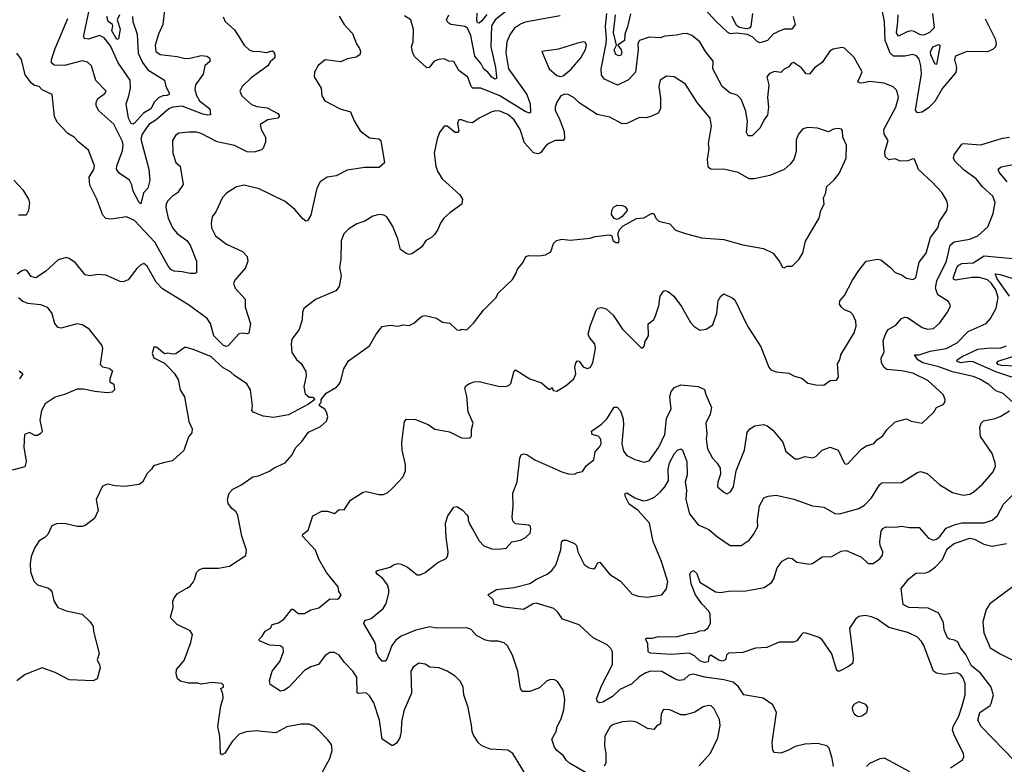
# Model space of a CAD drawing. Extents: x 1246230 to 1426786, y 660032 to 763141.
# Tile 443 of 566: x 1371733 to 1377932, y 705908 to 710595. Entities that reach past the tile are written whole.
import ezdxf

# ---------------------------------------------------------------- set-up
doc = ezdxf.new("R2010")
doc.units = 0

msp = doc.modelspace()

# ---------------------------------------------------------------- linework, layer by layer
at = {"layer": '0CON10XD'}
for points in [[(1372442.8, 710615), (1372445.5, 710584.5), (1372471.2, 710505), (1372478.3, 710385), (1372506.5, 710325), (1372540.2, 710280.2), (1372644.6, 710214.6), (1372653.1, 710175), (1372673.6, 710135), (1372674.3, 710125), (1372658.5, 710118.5), (1372633.8, 710116.2), (1372607.3, 710102.7), (1372582.4, 710077.6), (1372557.7, 710035), (1372513, 710007), (1372455, 709943.8), (1372445, 709938.5), (1372435, 709941.9), (1372418.3, 709975), (1372402.9, 710065), (1372420.8, 710115), (1372430.1, 710165), (1372427.5, 710215), (1372352.9, 710322.9), (1372305, 710430.8), (1372265, 710481.3), (1372235, 710495.3), (1372165, 710473.3), (1372137.8, 710477.8), (1372135.5, 710495), (1372176.2, 710683.8)], [(1374845, 710688.9), (1374726.2, 710595), (1374703.5, 710556.5), (1374698.8, 710425), (1374727.5, 710295), (1374734.4, 710235.6), (1374734, 710226), (1374725, 710221.4), (1374705, 710232.9), (1374680.8, 710265), (1374654.9, 710284.9), (1374638.5, 710318.5), (1374598.7, 710365), (1374573, 710495), (1374551.8, 710541.8), (1374535, 710553.5), (1374446.2, 710565), (1374427.6, 710577.6), (1374419.4, 710595), (1374433.6, 710625)], [(1376602.8, 710615), (1376614.3, 710565), (1376593.8, 710535), (1376545, 710534.8), (1376509, 710521), (1376476.6, 710503.4), (1376441.2, 710465), (1376395, 710450), (1376376.9, 710455), (1376349.1, 710485), (1376315, 710502.5), (1376245, 710510.1), (1376207, 710507), (1376191.8, 710515), (1376115.2, 710585.2), (1376026.2, 710685)], [(1377811.2, 710601.2), (1377873.8, 710475), (1377880, 710445), (1377876.7, 710425), (1377860.5, 710409.5), (1377825, 710392.5), (1377695.5, 710395.5), (1377624.8, 710365.2), (1377617.9, 710345), (1377630, 710295), (1377626.2, 710263.8), (1377541.8, 710165), (1377495, 710080), (1377455, 710039.6), (1377415, 710012.2), (1377385, 710010), (1377371.9, 710025), (1377409.7, 710255), (1377406.4, 710305), (1377395, 710346.7), (1377378.3, 710368.3), (1377355, 710376.6), (1377305, 710365.6), (1377235, 710364.7), (1377213.6, 710383.6), (1377191.8, 710438.2), (1377181.9, 710465), (1377177, 710585), (1377160, 710665)], [(1373745, 710618), (1373775.8, 710565), (1373794.2, 710545), (1373827.6, 710507.6), (1373852.8, 710442.8), (1373872, 710415), (1373878.8, 710395), (1373873.8, 710375), (1373850.9, 710359.1), (1373795, 710348.8), (1373755, 710330.8), (1373655, 710342), (1373612.7, 710307.3), (1373588.8, 710265), (1373586.2, 710235), (1373630, 710165), (1373635.8, 710115), (1373653.6, 710083.6), (1373750, 710035), (1373815, 710015.8), (1373837.6, 709957.6), (1373875.6, 709895.6), (1373935, 709851.4), (1373994.3, 709844.3), (1374005.6, 709835.6), (1374028.8, 709695), (1373996.1, 709663.9), (1373905, 709665.6), (1373795, 709647.5), (1373725, 709611.4), (1373667.5, 709605), (1373623.8, 709575), (1373602.9, 709535), (1373565.5, 709365), (1373545, 709330), (1373535, 709328), (1373515, 709342), (1373465, 709400), (1373405, 709450.6), (1373240.2, 709530.2), (1373145, 709552.9), (1373097.5, 709542.5), (1373035, 709504), (1373010, 709475), (1372968, 709385), (1372945, 709353.3), (1372937.5, 709315), (1372940.8, 709285), (1372965.8, 709235), (1373035, 709182.9), (1373135.5, 709135.5), (1373163.8, 709105), (1373168, 709075), (1373155, 709033.3), (1373086.2, 708955), (1373078, 708935), (1373088.8, 708905), (1373151.2, 708835), (1373151.2, 708785), (1373185, 708680), (1373175, 708622), (1373165, 708616.9), (1373135, 708621.9), (1373112.8, 708617.2), (1373045, 708542.5), (1373035, 708537.5), (1373015, 708544.5), (1372953.9, 708605), (1372933.4, 708683.4), (1372913.8, 708715), (1372795, 708799.5), (1372631.7, 708901.7), (1372592.4, 708942.4), (1372535, 709044), (1372515, 709060), (1372495, 709052), (1372470.3, 709029.7), (1372415, 708958), (1372385, 708945.8), (1372365, 708947.5), (1372275, 708988), (1372225, 708991.2), (1372175, 708982.5), (1372145, 708990), (1372084, 709065), (1372045, 709092.9), (1372025, 709098.1), (1371975, 709084.2), (1371895, 709009.2), (1371835, 708970.8), (1371805, 708979.2), (1371780, 709015), (1371765, 709020), (1371746.2, 709015), (1371715.8, 708994.2)], [(1372644.3, 710655), (1372634.5, 710565.5), (1372606.5, 710505), (1372585.5, 710435), (1372589.1, 710395), (1372616.5, 710376.5), (1372725, 710364.5), (1372775, 710351.8), (1372805, 710352.3), (1372875, 710370.4), (1372911.2, 710365), (1372927.5, 710355), (1372932, 710335), (1372898.9, 710305), (1372887.8, 710252.2), (1372838.5, 710185), (1372834.6, 710155), (1372845, 710117.5), (1372863.8, 710085), (1372930, 710035), (1372933.9, 709996.1), (1372916.7, 709993.3), (1372885, 710001.1), (1372755, 710051.4), (1372694.3, 710045.7), (1372671.5, 710035), (1372591.6, 709965), (1372545.1, 709934.9), (1372504.3, 709875), (1372496, 709844), (1372546.4, 709655), (1372552.5, 709585), (1372538.6, 709535), (1372512.5, 709505), (1372495, 709435.7), (1372485, 709443.8), (1372446.1, 709515), (1372438.8, 709555), (1372424.4, 709585), (1372359.7, 709629.7), (1372341.4, 709655), (1372343.3, 709675), (1372380.8, 709770.8), (1372384, 709805), (1372379.3, 709829.3), (1372325, 709937.5), (1372231.3, 710021.3), (1372213.9, 710053.9), (1372213.5, 710075), (1372225, 710100), (1372268.8, 710131.2), (1372277.5, 710145), (1372212.4, 710212.4), (1372184.2, 710305), (1372158.9, 710328.9), (1372125.4, 710335.4), (1372015, 710306.9), (1371950, 710310), (1371933.1, 710323.1), (1371933.3, 710345), (1371956.1, 710415), (1372035, 710603.3)], [(1372360, 710625), (1372346.4, 710595), (1372364.5, 710535.5), (1372354.2, 710475.8), (1372345, 710471.4), (1372313, 710525), (1372320, 710555), (1372316, 710565), (1372288.9, 710585), (1372280.8, 710615)], [(1373013, 710613), (1373026.2, 710585), (1373085, 710531.2), (1373118.2, 710478.2)], [(1375135, 710620), (1374915, 710578.8), (1374885, 710567.5), (1374847.1, 710542.9), (1374819.7, 710505), (1374800.3, 710455), (1374794.1, 710385.9), (1374809.3, 710285), (1374925.3, 710125), (1374945.8, 710065), (1374948.1, 710011.9), (1374943, 710007), (1374915, 710017.7), (1374755, 710115.1), (1374635, 710164.3), (1374585, 710164.4), (1374575, 710175.8), (1374555, 710232.5), (1374496.9, 710275), (1374465, 710332), (1374435, 710334.2), (1374405, 710348.6), (1374372.5, 710345), (1374341.2, 710335), (1374311.2, 710295), (1374295, 710292), (1374221.1, 710361.1), (1374207.1, 710385), (1374199.2, 710425), (1374209.4, 710455), (1374213, 710533), (1374194.4, 710594.4), (1374155, 710620)], [(1374672.9, 710627.1), (1374641.9, 710588.1), (1374625, 710572.5), (1374615, 710575.8), (1374610.3, 710590.3), (1374613.3, 710636.7)], [(1376314.2, 709954.2), (1376305, 710019.2), (1376274.6, 710095), (1376249.9, 710119.9), (1376204, 710135), (1376156.2, 710175), (1376097.5, 710285), (1376098.8, 710335), (1376050, 710395), (1376014, 710455), (1375965, 710495.7), (1375935, 710507.5), (1375905, 710507.1), (1375865, 710497.3), (1375795, 710491.5), (1375765, 710481.8), (1375695, 710485.8), (1375635.5, 710465), (1375625.4, 710445), (1375626.7, 710405), (1375608.8, 710265), (1375565, 710217.3), (1375497.3, 710182.7), (1375415, 710220), (1375395, 710246.7), (1375393.7, 710285), (1375425.5, 710445), (1375426.6, 710476.6), (1375421.3, 710555), (1375428.8, 710635)], [(1375577.5, 710632.5), (1375560.2, 710549.8), (1375542.7, 710505), (1375539.6, 710465), (1375497.9, 710435), (1375520.3, 710405), (1375523.6, 710385), (1375515, 710370), (1375505, 710367.5), (1375485, 710376.5), (1375475.7, 710405), (1375491.1, 710435), (1375471.7, 710515), (1375484.4, 710625)], [(1376345.4, 710635), (1376336.6, 710555), (1376330.5, 710545), (1376315, 710538.6), (1376295, 710539.7), (1376265, 710546.4), (1376245, 710559.4), (1376217.7, 710615)], [(1377478.6, 710635), (1377491, 710545), (1377460.6, 710515), (1377425, 710498.2), (1377405, 710499.9), (1377365, 710521.7), (1377345, 710525.2), (1377320.1, 710519.9), (1377265, 710490.6), (1377253.1, 710513.1), (1377262, 710582), (1377264.4, 710625)], [(1373118.2, 710478.2), (1373145.8, 710435), (1373176.6, 710406.6), (1373205, 710395.7), (1373235, 710397.1), (1373285, 710388.6), (1373325, 710400), (1373333.6, 710393.6), (1373338.8, 710375), (1373338, 710355), (1373310.5, 710329.5), (1373295.8, 710305), (1373189.8, 710230.2), (1373132.9, 710175), (1373119.2, 710145), (1373131.4, 710115), (1373192.3, 710062.3), (1373225, 710049.7), (1373289.8, 710039.8), (1373358.8, 710005), (1373366.2, 709995), (1373366.7, 709985), (1373357.5, 709975), (1373295, 709964.2), (1373247.5, 709935), (1373253.8, 709905), (1373280, 709855), (1373279.4, 709825), (1373265, 709787.5), (1373254, 709776), (1373208.1, 709761.9), (1373165, 709763.4), (1373085, 709803.8), (1372975, 709827.2), (1372875, 709879.1), (1372845, 709886.5), (1372797.5, 709887.5), (1372735, 709882), (1372714.4, 709865.6), (1372693.8, 709835), (1372695.8, 709755), (1372715.6, 709695.6), (1372743.6, 709673.6), (1372761.4, 709558.6), (1372725.8, 709505), (1372694.3, 709485), (1372665, 709454.2), (1372654.7, 709435.3), (1372652.2, 709412.2), (1372667.1, 709345), (1372694.6, 709285), (1372725, 709248.9), (1372785.7, 709205), (1372805, 709176.7), (1372845.7, 709075), (1372845, 709002.5), (1372835, 708996.7), (1372805, 708996.7), (1372755, 709008.6), (1372705, 709011.4), (1372685, 709022.9), (1372665, 709047.5), (1372583.9, 709195), (1372455, 709331.1), (1372405, 709354.3), (1372308.8, 709338.8), (1372275, 709344.3), (1372255.6, 709365), (1372218.1, 709465), (1372174.6, 709554.6), (1372170.6, 709605), (1372198.7, 709651.3), (1372204, 709675), (1372165, 709774.2), (1372104.2, 709825), (1372076.4, 709856.4), (1372035, 709879.2), (1371969.4, 709949.4), (1371952.7, 709985), (1371936.7, 710125), (1371875, 710154.4), (1371854.4, 710174.4), (1371825, 710181.4), (1371808, 710195), (1371767.5, 710247.5), (1371744.2, 710345), (1371715, 710383.8)], [(1374925, 705831.2), (1374836.6, 705976.6), (1374805, 705997.5), (1374695, 706002.9), (1374642, 706025), (1374619.2, 706045), (1374588.6, 706095), (1374580.6, 706115), (1374577.1, 706155), (1374556, 706265), (1374529.2, 706345), (1374525.7, 706395), (1374505, 706431.2), (1374475, 706462.5), (1374423.3, 706495), (1374374.2, 706514.2), (1374315, 706520), (1374285, 706538), (1374245, 706544), (1374210, 706520), (1374195.8, 706495), (1374199.4, 706355), (1374150.4, 706245), (1374135.4, 706175), (1374134.4, 706115), (1374125.5, 706075), (1374105, 706041.2), (1374085, 706026.2), (1374075, 706026.2), (1374015, 706066.7), (1373998.7, 706185), (1373962.5, 706295), (1373935, 706339.2), (1373915, 706358.6), (1373865, 706354.2), (1373858.3, 706358.3), (1373855, 706456.7), (1373830, 706495), (1373778.3, 706548.3), (1373745, 706594), (1373715, 706611.2), (1373685, 706611.2), (1373655, 706593.8), (1373613.5, 706536.5), (1373565, 706522.5), (1373525, 706498.2), (1373425, 706391.4), (1373395, 706372.5), (1373375, 706368.8), (1373310.3, 706410.3), (1373304.5, 706434.5), (1373322.5, 706495), (1373370, 706555), (1373393.3, 706615), (1373391.9, 706641.9), (1373373.2, 706653.2), (1373305, 706658.1), (1373243.3, 706685), (1373240, 706695), (1373260, 706715), (1373277.5, 706745), (1373312.5, 706765), (1373322.5, 706787.5), (1373361.7, 706798.3), (1373397.2, 706822.8), (1373445, 706883.8), (1373455, 706883.8), (1373485, 706856.7), (1373525, 706856.7), (1373565, 706880), (1373615, 706893.8), (1373685, 706950), (1373733, 706947), (1373745, 706953.3), (1373756.2, 706975), (1373742.5, 706995), (1373736.7, 707025), (1373664.3, 707115), (1373615, 707200), (1373594.4, 707255), (1373512.5, 707345), (1373514.4, 707355.6), (1373547.9, 707382.1), (1373578, 707472), (1373635, 707500.6), (1373671.3, 707501.3), (1373715, 707485.7), (1373745, 707511.9), (1373775, 707510), (1373815, 707570), (1373895, 707620.8), (1373915, 707625.8), (1373993.6, 707606.4), (1374023.6, 707606.4), (1374050.5, 707619.5), (1374081.7, 707648.3), (1374144.1, 707715.9), (1374162, 707755), (1374162.5, 707795), (1374140.6, 707885), (1374138.1, 707935), (1374156, 708065), (1374168.8, 708081.2), (1374225, 708079.2), (1374305, 708048), (1374346.8, 708016.8), (1374439.5, 708000.5), (1374515, 707963.8), (1374565, 707960), (1374577, 707973), (1374577.5, 708015), (1374588, 708055), (1374555.7, 708125.7), (1374547.3, 708225), (1374536.2, 708275), (1374540.5, 708289.5), (1374565, 708306), (1374595, 708316), (1374625, 708317.5), (1374745, 708288), (1374795, 708286.7), (1374815, 708293.8), (1374824.1, 708305.9), (1374846.1, 708383.9), (1374855, 708391.2), (1374945, 708334), (1375018.3, 708308.3), (1375065, 708270), (1375075, 708270), (1375085, 708280), (1375091.7, 708261.7), (1375115, 708257.5), (1375176, 708295), (1375222, 708335), (1375233.8, 708365), (1375227, 708407), (1375234.2, 708435.8), (1375245, 708447.5), (1375255.9, 708445.9), (1375279.3, 708409.3), (1375305, 708400), (1375325, 708406.7), (1375342, 708435), (1375358.9, 708525), (1375353.1, 708555), (1375319.2, 708595), (1375312.2, 708615), (1375326.9, 708673.1), (1375350.5, 708730.5), (1375363, 708767), (1375375, 708778.8), (1375395, 708784.2), (1375425, 708774.2), (1375470, 708735), (1375527.9, 708647.9), (1375645, 708530), (1375655, 708530), (1375667, 708543), (1375667.5, 708565), (1375690.8, 708605), (1375689.5, 708680.5), (1375722.9, 708705), (1375734.4, 708725), (1375756.9, 708795), (1375765.6, 708854.4), (1375785, 708886.2), (1375795, 708890), (1375815, 708884.2), (1375851.2, 708855), (1375899.7, 708789.7), (1375955, 708690), (1375976.7, 708665), (1376015, 708640), (1376053.9, 708646.1), (1376096, 708675), (1376122.7, 708747.3), (1376130, 708825), (1376146.2, 708855), (1376165, 708868.8), (1376222.7, 708842.7), (1376235, 708831.2), (1376315.5, 708665.5), (1376342, 708625), (1376398, 708535), (1376448.3, 708408.3), (1376461.7, 708391.7), (1376495, 708378.8), (1376575, 708369.2), (1376610.3, 708350.3), (1376657.7, 708337.7), (1376695, 708306.2), (1376745, 708296), (1376795, 708294), (1376835, 708323.3), (1376875, 708326.7), (1376888.8, 708345), (1376881.2, 708428.8), (1376895.7, 708454.3), (1376903.3, 708485), (1376986.7, 708625), (1376998.5, 708665), (1376996.6, 708696.6), (1376980.8, 708735), (1376963.2, 708753.2), (1376925, 708768.8), (1376906.2, 708785), (1376894.2, 708805), (1376896, 708825), (1376925, 708860), (1376975, 708956), (1377015, 709016.7), (1377062.5, 709075), (1377135, 709087.8), (1377154.6, 709084.6), (1377215.7, 709035.7), (1377245, 709003.8), (1377285, 708988.8), (1377315, 708968), (1377355, 708960), (1377375, 708970), (1377395, 709068.8), (1377439.5, 709125), (1377466.9, 709225), (1377513.1, 709285), (1377523.8, 709325), (1377570, 709395), (1377577.1, 709425), (1377570.8, 709455), (1377540, 709505), (1377480.6, 709570.6), (1377391.3, 709651.3), (1377367.1, 709717.1), (1377355, 709719.2), (1377325, 709706.2), (1377275, 709704), (1377245, 709718.8), (1377205, 709713.8), (1377182.5, 709735), (1377180, 709765), (1377199.5, 709835), (1377174.5, 709875), (1377173.1, 709905), (1377248.9, 710045), (1377264.6, 710104.6), (1377255, 710150), (1377232.6, 710172.6), (1377175, 710196.2), (1377085, 710207.3), (1377035, 710195.5), (1377017.5, 710197.5), (1377010, 710205), (1377037.5, 710267.5), (1376986.8, 710356.8), (1376925, 710417.1), (1376909.5, 710420.5), (1376855, 710410.8), (1376832.5, 710397.5), (1376785, 710326), (1376737.6, 710292.4), (1376705, 710253.1), (1376685, 710255.5), (1376655, 710292.9), (1376605, 710325.6), (1376590.4, 710319.6), (1376575, 710298), (1376545, 710283.8), (1376525, 710262.5), (1376485, 710269), (1376452.5, 710257.5), (1376437.2, 710235), (1376449.1, 710185), (1376441.1, 710105), (1376447.2, 710045), (1376441.1, 709995), (1376417.8, 709962.2), (1376395, 709913.7), (1376344, 709865), (1376319.2, 709865), (1376307.9, 709885), (1376314.2, 709954.2)], [(1375135, 710236.7), (1375155, 710242.5), (1375205.5, 710284.5), (1375265.6, 710355), (1375295, 710407.5), (1375301.2, 710435), (1375295, 710452.5), (1375285, 710456.7), (1375245, 710448), (1375125, 710409.2), (1375020, 710395), (1375065.8, 710285.8), (1375114.1, 710244.1), (1375135, 710236.7)], [(1377505, 710314.2), (1377495, 710317.5), (1377468.1, 710375), (1377466.5, 710393.5), (1377482.2, 710425), (1377518.4, 710438.4), (1377525.3, 710435.3), (1377525.8, 710425.8), (1377505, 710314.2)], [(1373742, 708298), (1373751.4, 708315), (1373772.4, 708397.6), (1373802.7, 708447.3), (1373935, 708541.2), (1373976.2, 708615), (1374015, 708663.3), (1374065, 708672), (1374115, 708666.2), (1374145, 708673.8), (1374185, 708671.2), (1374213.3, 708685), (1374265, 708730), (1374285, 708733.3), (1374355.9, 708715.9), (1374395, 708691.2), (1374440, 708685), (1374485, 708642.5), (1374505, 708640), (1374515, 708647.5), (1374547, 708643), (1374588.8, 708685), (1374652.2, 708767.8), (1374730, 708845), (1374747.5, 708875), (1374835, 708960), (1374856.9, 708995), (1374865.8, 709024.2), (1374901.2, 709065), (1374918.8, 709105), (1374938.9, 709111.1), (1375001.7, 709108.3), (1375042.5, 709115), (1375075.6, 709134.4), (1375093.2, 709186.8), (1375113.3, 709205), (1375145, 709214.2), (1375197.5, 709207.5), (1375325, 709220), (1375355, 709230), (1375445, 709240), (1375460, 709235), (1375467.5, 709205), (1375485, 709193.3), (1375505, 709192.5), (1375507, 709213), (1375498.8, 709245), (1375509.4, 709275), (1375531.5, 709298.5), (1375615, 709344.5), (1375662.4, 709347.6), (1375710, 709375), (1375725, 709376.2), (1375737.5, 709345), (1375756.4, 709326.4), (1375825, 709310), (1375861.2, 709271.2), (1375925, 709249.5), (1376025, 709222.5), (1376165, 709210.8), (1376285, 709177.5), (1376415, 709155.8), (1376475.5, 709125.5), (1376518.8, 709068.8), (1376535, 709037.5), (1376545, 709033.3), (1376565, 709043.3), (1376596.1, 709043.9), (1376638.8, 709085), (1376663.8, 709125), (1376679.2, 709200.8), (1376766, 709345), (1376776.7, 709395), (1376796.7, 709435), (1376793, 709473), (1376805, 709500), (1376813.3, 709545), (1376858.8, 709585), (1376892.3, 709627.7), (1376935.8, 709724.2), (1376937.1, 709805), (1376914.2, 709855), (1376913.3, 709895), (1376906.1, 709906.1), (1376885, 709910.8), (1376855.9, 709905.9), (1376825, 709889.4), (1376755, 709912.5), (1376695, 709917.1), (1376662.2, 709907.8), (1376636, 709875), (1376621.7, 709838.3), (1376620.8, 709765), (1376606.2, 709715), (1376584.4, 709685.6), (1376545, 709652.5), (1376455, 709614.3), (1376357.3, 709592.7), (1376325, 709593.3), (1376256.4, 709633.6), (1376175, 709652.5), (1376085, 709654.2), (1376068.8, 709665), (1376066.4, 709673.6), (1376062, 709715), (1376073.1, 709785), (1376069.4, 709815), (1376087.5, 709925), (1376080, 709975), (1375998, 710075), (1375925, 710188.8), (1375853.3, 710235), (1375805, 710239.4), (1375765.9, 710214.1), (1375755.8, 710175), (1375767.7, 710102.3), (1375766.8, 710033.2), (1375752.4, 710007.6), (1375706.7, 709985), (1375675, 709978.2), (1375635, 709980), (1375555, 709941.9), (1375525, 709940), (1375448, 709982), (1375368.6, 709998.6), (1375255, 710072), (1375224.4, 710104.4), (1375185, 710123.8), (1375165, 710126.7), (1375140, 710115), (1375114.4, 710075.6), (1375102.9, 710045), (1375104.5, 710024.5), (1375128.9, 709975), (1375160.8, 709890.8), (1375163.1, 709845), (1375154.5, 709835.5), (1375104.7, 709835.3), (1375065, 709816.5), (1375045, 709800.6), (1375012.3, 709757.7), (1374995, 709750.4), (1374967.7, 709757.7), (1374910.8, 709820.8), (1374884.4, 709905), (1374845.4, 709965), (1374805, 709997.7), (1374755, 710020), (1374727.8, 710022.2), (1374705.5, 710014.5), (1374625, 709975.7), (1374583.1, 709946.9), (1374555, 709949.4), (1374515, 709965.8), (1374497.5, 709965), (1374490, 709945), (1374497.5, 709895), (1374490, 709885), (1374475, 709885.8), (1374425, 709924.3), (1374405.9, 709924.1), (1374375.8, 709884.2), (1374360, 709845), (1374342.9, 709755), (1374353.2, 709673.2), (1374362.1, 709642.1), (1374392.6, 709592.6), (1374503, 709493), (1374520, 709465), (1374515.4, 709434.6), (1374439.8, 709380.2), (1374403.8, 709345), (1374381.2, 709315), (1374365.7, 709274.3), (1374345, 709243.8), (1374325, 709223.8), (1374290, 709205), (1374263.8, 709165), (1374205, 709122.5), (1374185, 709118), (1374165, 709123.3), (1374129.3, 709149.3), (1374113.8, 709215), (1374082.7, 709292.7), (1374045, 709353.3), (1374025.8, 709365.8), (1373995, 709370), (1373955, 709358.8), (1373905, 709326), (1373855, 709310), (1373805, 709278.8), (1373773.4, 709246.6), (1373756.8, 709203.2), (1373754.2, 709085), (1373745.6, 709035), (1373757.1, 708985), (1373743.8, 708915), (1373722.3, 708887.7), (1373595.8, 708834.2), (1373522.5, 708777.5), (1373513.8, 708755), (1373511.2, 708705), (1373491.2, 708645), (1373446.7, 708585), (1373442, 708555), (1373445, 708500), (1373475, 708456.7), (1373505, 708430), (1373535, 708380), (1373536.1, 708353.9), (1373521.2, 708285), (1373529.3, 708239.3), (1373555, 708220), (1373578.3, 708218.3), (1373590, 708205), (1373550, 708175), (1373425, 708108.6), (1373330.3, 708090.3), (1373265, 708100), (1373202.5, 708125), (1373193.3, 708135), (1373197.5, 708165), (1373185.8, 708265), (1373163.2, 708303.2), (1373085.5, 708355.5), (1373059.5, 708379.5), (1373013.4, 708403.4), (1372935, 708475.6), (1372825, 708520), (1372775, 708533.3), (1372715, 708491.2), (1372695, 708488.8), (1372665, 708496), (1372645, 708491.2), (1372595, 708533.8), (1372576.2, 708533.8), (1372567.5, 708495), (1372577.1, 708467.1), (1372645, 708433.8), (1372675, 708402), (1372705, 708370), (1372729.4, 708329.4), (1372744, 708265), (1372771.2, 708221.2), (1372796.7, 708065), (1372819.3, 708019.3), (1372815.9, 707994.1), (1372795, 707970), (1372765, 707882.5), (1372695, 707817.5), (1372635, 707806.7), (1372575, 707786.7), (1372563.3, 707765), (1372535, 707737.5), (1372505.8, 707684.2), (1372485, 707668.8), (1372395, 707656.2), (1372335, 707660), (1372285, 707671.2), (1372255, 707658.8), (1372213.3, 707575), (1372227.5, 707505), (1372203.3, 707455), (1372145, 707411.2), (1372125.9, 707404.1), (1372095, 707404), (1372015, 707423.8), (1371965, 707421.2), (1371935, 707410), (1371910, 707355), (1371890, 707335), (1371855.6, 707314.4), (1371827.6, 707272.4), (1371804.2, 707215), (1371799.5, 707169.5), (1371801.7, 707121.7), (1371821.7, 707061.7), (1371845, 707037.5), (1371915, 707016), (1371927, 707007), (1371936, 706995), (1371947, 706937), (1371972.5, 706895), (1372025, 706874), (1372125, 706852), (1372176.2, 706805), (1372196.1, 706776.1), (1372197, 706743), (1372232.5, 706605), (1372220, 706565), (1372236, 706535), (1372239.2, 706515), (1372220, 706445), (1372195, 706432.5), (1372045, 706439.2), (1371956.8, 706486.8), (1371875, 706515.8), (1371767.3, 706472.7), (1371715, 706433.8)], [(1375141.5, 706195), (1375159.3, 706250.7), (1375164.3, 706315), (1375154.2, 706375), (1375118.3, 706428.3), (1375100.5, 706440.5), (1375075, 706442.5), (1375049.7, 706430.3), (1375005, 706390), (1374944.2, 706365.8), (1374895.9, 706365.9), (1374886, 706385), (1374869.2, 706495), (1374834.4, 706594.4), (1374804.3, 706654.3), (1374782.7, 706672.7), (1374745, 706683.8), (1374695, 706682.2), (1374665, 706688.9), (1374609.4, 706719.4), (1374575, 706755.6), (1374547.4, 706767.4), (1374355.3, 706765.3), (1374315, 706772.8), (1374227.2, 706752.8), (1374135, 706714.1), (1374101.3, 706688.7), (1374075.2, 706654.8), (1374045, 706569.2), (1374033.4, 706556.6), (1374015, 706557.1), (1373990.6, 706585), (1373976, 706616), (1373974.8, 706655), (1373967.6, 706677.6), (1373898.6, 706795), (1373905, 706813.8), (1373945, 706825.8), (1374021.6, 706888.4), (1374039.3, 706920.7), (1374057.5, 706985), (1374057.4, 707007.4), (1374047.6, 707037.6), (1374018, 707078), (1373983.3, 707105), (1373977.5, 707115), (1373980, 707125), (1374065, 707148.8), (1374086.1, 707163.9), (1374115, 707171.2), (1374135, 707168), (1374175, 707148), (1374235, 707101.2), (1374255, 707100), (1374286.2, 707115), (1374365, 707177.5), (1374417, 707203), (1374428.3, 707221.7), (1374431.1, 707245), (1374416.9, 707335), (1374414.3, 707425), (1374428, 707472), (1374465, 707527.5), (1374485, 707530), (1374518.8, 707508.8), (1374547.7, 707477.7), (1374555.8, 707465.8), (1374556.2, 707445), (1374567, 707417), (1374588.3, 707381.7), (1374625, 707313.8), (1374655, 707284.2), (1374705, 707264.4), (1374745, 707262.2), (1374795, 707269.2), (1374832.1, 707307.9), (1374885, 707318.9), (1374916.2, 707335), (1374946.8, 707363.2), (1374951.7, 707388.3), (1374948.1, 707405), (1374935, 707413.3), (1374855, 707422), (1374838, 707438), (1374832.9, 707465), (1374840.5, 707535), (1374836.9, 707615), (1374863.8, 707686.2), (1374882.5, 707835), (1374890, 707855), (1374905, 707862.9), (1374925, 707858.2), (1374975, 707824.3), (1375145, 707749.5), (1375185, 707735.8), (1375225, 707734), (1375245, 707745.8), (1375275, 707751.2), (1375301.5, 707788.5), (1375347.2, 707825), (1375354.8, 707875.2), (1375385, 707907.5), (1375393.3, 707925), (1375391.4, 707955), (1375373.7, 707973.6), (1375337.5, 707985), (1375331.9, 708005), (1375395, 708049.3), (1375431.1, 708085), (1375475, 708156.7), (1375495, 708156.2), (1375515, 708133.3), (1375532.6, 708082.6), (1375534.6, 708045), (1375523.2, 707925), (1375535, 707878.8), (1375555, 707852), (1375605, 707827.5), (1375665, 707809.2), (1375695, 707819.2), (1375756.9, 707905), (1375794.7, 707985), (1375804.2, 708085), (1375833.6, 708145), (1375826.1, 708223.9), (1375834.8, 708255.2), (1375855, 708280.9), (1375895, 708296), (1376005, 708286), (1376045, 708267.5), (1376052.9, 708235), (1376087.7, 708155), (1376078.8, 708111.2), (1376052.5, 708055), (1376057.8, 707987.8), (1376055.6, 707954.4), (1376063.9, 707893.9), (1376093.8, 707835), (1376124.1, 707804.1), (1376142, 707772), (1376144.3, 707735), (1376128.6, 707685), (1376126.2, 707655), (1376165, 707620), (1376185, 707611.2), (1376206.9, 707623.1), (1376225.7, 707655), (1376244.2, 707755), (1376295.6, 707885), (1376312.7, 707997.3), (1376329.6, 708020.4), (1376362, 708038), (1376416.1, 708046.1), (1376438.3, 708038.3), (1376475, 708010.8), (1376536.9, 707935), (1376556.7, 707876.7), (1376615, 707831.5), (1376635, 707831.5), (1376675, 707845.8), (1376725, 707838), (1376745, 707846), (1376785.6, 707884.4), (1376835, 707903.8), (1376886.7, 707885), (1376925, 707802.5), (1376935, 707796.7), (1376949.5, 707800.5), (1376985, 707841.2), (1377035, 707894.2), (1377065, 707912.5), (1377111.9, 707928.1), (1377129.7, 707950.3), (1377165, 707974.2), (1377194.6, 708015.4), (1377245.4, 708064.6), (1377315, 708081.9), (1377345, 708067.1), (1377415, 708054.5), (1377488, 708125), (1377505.8, 708154.2), (1377546.6, 708173.4), (1377558, 708185), (1377560, 708205), (1377545.8, 708235), (1377450.8, 708325), (1377355, 708369.3), (1377285, 708384.5), (1377193.1, 708393.1), (1377174.3, 708405), (1377159.5, 708435), (1377155.6, 708465), (1377176, 708504), (1377170, 708575), (1377185, 708620), (1377200, 708645), (1377248.6, 708671.4), (1377285, 708714.1), (1377305, 708723.1), (1377321.2, 708721.2), (1377415, 708658.5), (1377447.9, 708647.9), (1377485, 708651.4), (1377525, 708687.1), (1377574.4, 708755), (1377592.9, 708795), (1377580.9, 708820.9), (1377512.7, 708862.7), (1377497.7, 708905), (1377507.8, 708952.2), (1377567.1, 709075), (1377591.8, 709175), (1377615, 709196), (1377715, 709214.5), (1377764.2, 709235), (1377828.3, 709291.7), (1377862.5, 709375), (1377874.4, 709445), (1377859.2, 709485), (1377795, 709543.1), (1377755, 709592.5), (1377678, 709648), (1377620.9, 709705), (1377611.1, 709725), (1377616.4, 709745), (1377665, 709811.5), (1377675, 709815.4), (1377782.8, 709807.2), (1377805, 709814.5), (1377920.4, 709849.6), (1377965, 709855.6)], [(1377950, 709575), (1377900, 709635), (1377892.5, 709655), (1377911.3, 709668.7), (1378007.4, 709687.4)], [(1371695.6, 709585), (1371751.5, 709525), (1371788.5, 709465), (1371794.5, 709445), (1371788.9, 709395), (1371774.2, 709365.8), (1371725, 709365.5)], [(1375495, 709338), (1375475, 709343.3), (1375459.3, 709369.3), (1375461.2, 709395), (1375471.2, 709415), (1375495, 709428.8), (1375527.5, 709425), (1375545, 709418), (1375556, 709405), (1375556.2, 709395), (1375525, 709356.2), (1375505, 709342.5), (1375495, 709338)], [(1378010, 708165), (1377925, 708242), (1377878.2, 708258.2), (1377835, 708299.1), (1377772.9, 708335), (1377735, 708349.4), (1377605, 708377.9), (1377519.2, 708409.2), (1377418.9, 708435), (1377387.1, 708455), (1377366.7, 708485), (1377395, 708485.6), (1377465, 708508.8), (1377565, 708525.3), (1377635, 708561.5), (1377705, 708632.9), (1377816.6, 708683.4), (1377844.7, 708715.3), (1377880.9, 708779.1), (1377894, 708846), (1377878.7, 708895), (1377851.5, 708935), (1377825, 708956.9), (1377775, 708971.7), (1377726.9, 708973.1), (1377625, 708955.6), (1377612.7, 708962.7), (1377611.8, 708975), (1377632.7, 709035), (1377645, 709050.9), (1377665, 709060), (1377734.8, 709065.2), (1377805, 709108.1), (1377985, 709092.5)], [(1377965.4, 708855), (1377887.1, 708965), (1377874.4, 708995), (1377905, 708991.9), (1378065, 708940)], [(1371725, 708846.7), (1371753, 708823), (1371781.7, 708811.7), (1371863.2, 708803.2), (1371905.5, 708785.5), (1371934.3, 708745), (1371952.3, 708682.3), (1371970.5, 708660.5), (1371996.4, 708656.4), (1372095, 708682), (1372125, 708676.2), (1372164.2, 708654.2), (1372250.8, 708545), (1372254.2, 708525), (1372240, 708425), (1372255, 708409.4), (1372295, 708402), (1372316.2, 708385), (1372300, 708335), (1372300, 708315), (1372325, 708300), (1372328.8, 708265), (1372315, 708250), (1372284.4, 708245.6), (1372205, 708253.8), (1372135, 708268.9), (1372095, 708270), (1372015, 708235.7), (1371955, 708218.6), (1371893.5, 708176.5), (1371870.8, 708135), (1371860, 708075), (1371873.3, 708005), (1371868.3, 707991.7), (1371845, 707977.5), (1371828.3, 707978.3), (1371795, 707996.7), (1371762.5, 707985), (1371758.8, 707905), (1371774.4, 707815), (1371765, 707781.2), (1371685, 707760)], [(1378075, 708314.2), (1377877.8, 708377.8), (1377735, 708441.3), (1377715, 708444.2), (1377656.2, 708436.2), (1377632.5, 708445), (1377635.5, 708455), (1377665.4, 708475), (1377765, 708521), (1377845, 708529.7), (1377905, 708527.5), (1377945, 708541.2)], [(1378004.4, 708414.4), (1377915, 708418), (1377893.6, 708425), (1377885.3, 708435), (1377894, 708446), (1377982.7, 708475)], [(1371730, 708385), (1371752.5, 708365), (1371732, 708335)], [(1373614, 705815), (1373686.2, 705945), (1373700, 705995), (1373695, 706032.5), (1373671.2, 706065), (1373613.2, 706123.2), (1373585, 706147.5), (1373555, 706160), (1373505, 706161.4), (1373415, 706144.4), (1373345, 706106.2), (1373255.3, 706115.3), (1373225, 706118.2), (1373158.6, 706111.4), (1373115, 706098.1), (1373069.4, 706050.6), (1373025, 705977.5), (1373005, 705967.5), (1372997, 705977), (1372992.2, 706085), (1372979.4, 706145), (1372999.4, 706275), (1373014.3, 706325), (1373012.5, 706352.5), (1373000, 706385), (1373015, 706392.5), (1373016.7, 706405), (1373005, 706416.2), (1372945, 706423.3), (1372875, 706412.9), (1372855, 706419.5), (1372795, 706418.5), (1372745, 706431.4), (1372726.2, 706445), (1372718.3, 706478.3), (1372720.8, 706505), (1372768.3, 706561.7), (1372810.8, 706675), (1372820, 706725), (1372805, 706748), (1372725, 706787.5), (1372685.8, 706825), (1372682.9, 706835), (1372698.2, 706895), (1372696, 706935), (1372705, 706956.7), (1372726.9, 706983.1), (1372785, 707015.8), (1372805, 707030), (1372824.2, 707055), (1372835.8, 707075), (1372845.8, 707115), (1372863.8, 707135), (1372887, 707143), (1372985, 707142.5), (1373054.1, 707155.9), (1373157.3, 707222.7), (1373160, 707255), (1373130.8, 707345), (1373105.8, 707475), (1373095, 707496.7), (1373067.3, 707517.3), (1373045, 707550), (1373041.2, 707575), (1373052.5, 707615), (1373075, 707640), (1373125, 707665.8), (1373201.5, 707718.5), (1373236.4, 707723.6), (1373305, 707752.5), (1373335, 707774), (1373403.9, 707806.1), (1373447.5, 707855), (1373469.5, 707900.5), (1373509.3, 707940.7), (1373551.1, 707998.9), (1373626.1, 708033.9), (1373665, 708067.5), (1373673.3, 708095), (1373663.6, 708123.6), (1373653, 708143), (1373620, 708165), (1373620, 708175), (1373630, 708185), (1373630, 708205), (1373662.5, 708245), (1373727.7, 708282.3), (1373742, 708298)], [(1376855.7, 705894.3), (1376847.5, 705945), (1376828.8, 706008.8), (1376815, 706023.3), (1376755, 706039.4), (1376675, 706034.4), (1376615, 706020), (1376573.1, 705996.9), (1376525, 705978), (1376485, 705982.5), (1376473.3, 705995), (1376469.2, 706045), (1376498, 706235), (1376475, 706282.5), (1376413.9, 706323.9), (1376291.2, 706345), (1376258.6, 706395), (1376225, 706425.5), (1376165, 706439.7), (1376045.7, 706455.7), (1375975, 706474.6), (1375945, 706468.1), (1375915, 706440), (1375885, 706435.6), (1375855, 706445.5), (1375775, 706492.3), (1375705, 706494.6), (1375675, 706484.6), (1375631.8, 706458.2), (1375585, 706412), (1375510.5, 706379.5), (1375465, 706334.5), (1375405, 706298.9), (1375385.8, 706295.8), (1375371.1, 706301.1), (1375365, 706320), (1375396.9, 706405), (1375464.6, 706535.4), (1375465, 706616.7), (1375455, 706637.1), (1375430.5, 706660.5), (1375344.2, 706705), (1375256, 706785), (1375150.5, 706820.5), (1375121.4, 706865), (1375095, 706888.2), (1374985, 706922.1), (1374965, 706917.3), (1374905, 706881.4), (1374782.4, 706897.6), (1374720, 706915), (1374714.1, 706944.1), (1374680, 706975), (1374735, 707008), (1374845, 707020), (1374945, 707046.9), (1374986.4, 707073.6), (1375054.2, 707105), (1375082.3, 707127.7), (1375108.3, 707161.7), (1375138.8, 707258.8), (1375144.5, 707305.5), (1375155, 707318), (1375175, 707318), (1375225, 707298.8), (1375238.8, 707285), (1375245.8, 707245), (1375286.2, 707165), (1375317.5, 707145), (1375345, 707138.8), (1375355.6, 707144.4), (1375373.1, 707176.9), (1375385, 707180.8), (1375445, 707105.7), (1375515, 707061.4), (1375588.3, 706978.3), (1375627, 706967), (1375685, 706960.6), (1375775, 706974), (1375805, 707013.3), (1375812.9, 707057.1), (1375773.6, 707185), (1375720.2, 707310.2), (1375698.2, 707425), (1375626.2, 707505), (1375570.6, 707545), (1375543.6, 707595), (1375545, 707612.5), (1375555, 707616), (1375604.8, 707584.8), (1375657.3, 707567.3), (1375685, 707570.8), (1375729.7, 707590.3), (1375767.9, 707622.1), (1375795, 707655.6), (1375817.5, 707695), (1375815.3, 707764.7), (1375823.2, 707805), (1375855.8, 707865), (1375875, 707885.4), (1375895, 707894.3), (1375904.6, 707884.6), (1375933.5, 707815), (1375935, 707730), (1375922.2, 707685), (1375930.4, 707635), (1375926.9, 707575), (1375950.4, 707485), (1376005, 707414.4), (1376071.2, 707385), (1376125, 707339.2), (1376205, 707286.2), (1376275, 707286.2), (1376325, 707318.6), (1376353.5, 707355), (1376379.2, 707405), (1376377.5, 707445), (1376390.9, 707535), (1376417.5, 707585), (1376443.9, 707596.1), (1376495, 707602), (1376606.6, 707576.6), (1376724.4, 707534.4), (1376795, 707526.7), (1376865, 707486.7), (1376895, 707484.4), (1377015, 707518.5), (1377050.8, 707539.2), (1377095.6, 707585), (1377145, 707666.7), (1377160.5, 707679.5), (1377285, 707681.9), (1377384.5, 707745.5), (1377405, 707752), (1377445, 707738.8), (1377526.6, 707666.6), (1377605, 707618.9), (1377672.9, 707602.9), (1377715, 707608.9), (1377742, 707625), (1377795, 707672), (1377860.6, 707749.4), (1377875.4, 707784.6), (1377874.5, 707805), (1377855.5, 707865), (1377782.4, 707972.4), (1377777.5, 708027.5), (1377785.6, 708055), (1377800.8, 708069.2), (1377875, 708084.7), (1377910.4, 708099.6), (1377965, 708132.5)], [(1377593.5, 705886.5), (1377667.5, 705935), (1377677.1, 705955), (1377674.4, 705975), (1377617.5, 706087.5), (1377605.5, 706125), (1377609.4, 706145), (1377645, 706211.2), (1377666.4, 706275), (1377684.4, 706345), (1377684.3, 706415.7), (1377670.6, 706455), (1377655, 706472.9), (1377635, 706482.9), (1377555, 706473.3), (1377505, 706481.9), (1377485, 706494.2), (1377425.4, 706655.4), (1377410.9, 706680.9), (1377385, 706707.5), (1377325, 706736.7), (1377205, 706768.9), (1377130.9, 706820.9), (1377095, 706837.1), (1377055, 706844.6), (1377015, 706837.9), (1376995, 706820.5), (1376956.2, 706765), (1376979.4, 706575), (1376977.5, 706545), (1376955, 706525.8), (1376895, 706494.2), (1376884.3, 706494.3), (1376876.2, 706505), (1376845, 706603.3), (1376785, 706692), (1376765, 706705.7), (1376685, 706733.8), (1376665, 706736), (1376654, 706725), (1376626.2, 706685), (1376605, 706677.1), (1376513.6, 706676.4), (1376436.8, 706643.2), (1376365, 706639.6), (1376285, 706610.9), (1376195, 706607.3), (1376181.9, 706595), (1376175.6, 706565), (1376155, 706556.8), (1376135, 706562.5), (1376085, 706594.6), (1376071.8, 706585), (1376067.2, 706552.7), (1376045, 706548.4), (1376015, 706558.2), (1375980.9, 706590.9), (1375948.5, 706608.5), (1375835, 706599.3), (1375705, 706607.3), (1375688.6, 706615), (1375688.3, 706668.3), (1375672.5, 706695), (1375678.3, 706701.7), (1375715, 706701.2), (1375755, 706712), (1375865, 706709.6), (1375945, 706732.1), (1375985, 706735.5), (1376015, 706749.1), (1376045, 706750), (1376065, 706764.3), (1376081.1, 706795), (1376079.5, 706855), (1376069.5, 706875), (1376028.3, 706918.3), (1375986.8, 706975), (1375960.8, 707045), (1375951.8, 707105), (1375960, 707120), (1375975, 707128.6), (1375995, 707109.2), (1376014.7, 707054.7), (1376113.6, 706993.6), (1376145, 706988.5), (1376195, 706998.8), (1376305, 707000.5), (1376419.3, 707020.7), (1376465, 707052), (1376480, 707075), (1376500.8, 707145), (1376534.1, 707185.9), (1376571.4, 707208.6), (1376595, 707202.5), (1376625, 707180), (1376705, 707168.6), (1376725, 707172.9), (1376785, 707213.1), (1376845, 707216), (1376905, 707248.6), (1376935, 707253.1), (1377031.9, 707211.9), (1377075, 707171.4), (1377105, 707172.2), (1377148.6, 707201.4), (1377165.5, 707224.5), (1377166.7, 707245), (1377149.4, 707285), (1377148.7, 707311.3), (1377156.9, 707375), (1377167.4, 707392.6), (1377185, 707402.9), (1377248.6, 707401.4), (1377285, 707407.5), (1377335, 707398.1), (1377395, 707398), (1377455, 707331.4), (1377485, 707318.9), (1377504.6, 707325.4), (1377525, 707342.2), (1377564.8, 707395.2), (1377621.9, 707418.1), (1377665, 707428.2), (1377805, 707428.8), (1377855, 707444.4), (1377887.8, 707475), (1377926.5, 707545), (1377986.1, 707603.9)], [(1377998.2, 705928.2), (1377785.7, 706145), (1377765.6, 706185), (1377776.7, 706235), (1377842, 706278), (1377849.3, 706290.7), (1377863.8, 706345), (1377846.9, 706396.9), (1377782.1, 706482.1), (1377725, 706528.6), (1377688.4, 706598.4), (1377655, 706640.8), (1377638.5, 706678.5), (1377619.1, 706689.1), (1377586.2, 706695), (1377573.8, 706705), (1377553.3, 706755), (1377548.9, 706798.9), (1377520, 706860), (1377451.5, 706891.5), (1377330, 706895), (1377295, 706913.8), (1377282, 707015), (1377331.2, 707075), (1377375, 707111.2), (1377437.3, 707112.7), (1377459.3, 707120.7), (1377498.5, 707151.5), (1377542, 707198), (1377572.9, 707265), (1377615, 707298.1), (1377715, 707331.5), (1377745, 707325.4), (1377802.8, 707292.8), (1377855, 707280.6), (1377945, 707298.1)], [(1377979.4, 707020.6), (1377841.4, 706918.6), (1377817.6, 706882.4), (1377796.5, 706805), (1377802.9, 706735), (1377842, 706642), (1377905, 706602.5), (1378002, 706555)], [(1376011.1, 705898.9), (1376081.7, 705978.3), (1376128.9, 706075), (1376142.4, 706152.4), (1376139.3, 706189.3), (1376105, 706256.7), (1376086.7, 706275), (1376068.6, 706278.6), (1376035, 706269.4), (1375983.6, 706236.4), (1375925, 706218.6), (1375895, 706220), (1375825, 706250), (1375785, 706252.5), (1375771.4, 706225), (1375767.5, 706162.5), (1375742.2, 706147.8), (1375725, 706128), (1375685, 706134), (1375615, 706173.3), (1375585, 706179.5), (1375525, 706175.6), (1375465, 706155.5), (1375448.6, 706141.4), (1375416.7, 706085), (1375414.4, 706025), (1375423.1, 705975), (1375422.5, 705915), (1375412.9, 705897.1)], [(1377015, 706208), (1377035, 706212), (1377066, 706235), (1377072, 706265), (1377060, 706285), (1377015, 706302), (1376984.2, 706285), (1376974.3, 706265), (1376975.8, 706245.8), (1376985.9, 706225.9), (1377002.3, 706212.3), (1377015, 706208)], [(1375300, 705855), (1375193.8, 705915), (1375175, 705931.2), (1375155, 705962.5), (1375113.8, 705995), (1375098.8, 706015), (1375083.4, 706066.6), (1375110, 706115), (1375116.9, 706145), (1375141.5, 706195)], [(1377064.2, 705895), (1377084.5, 705915.5), (1377150, 705945), (1377175, 705948.9), (1377335, 705863.5)]]:
    msp.add_lwpolyline(points, dxfattribs=at)

doc.saveas('drawing.dxf')
